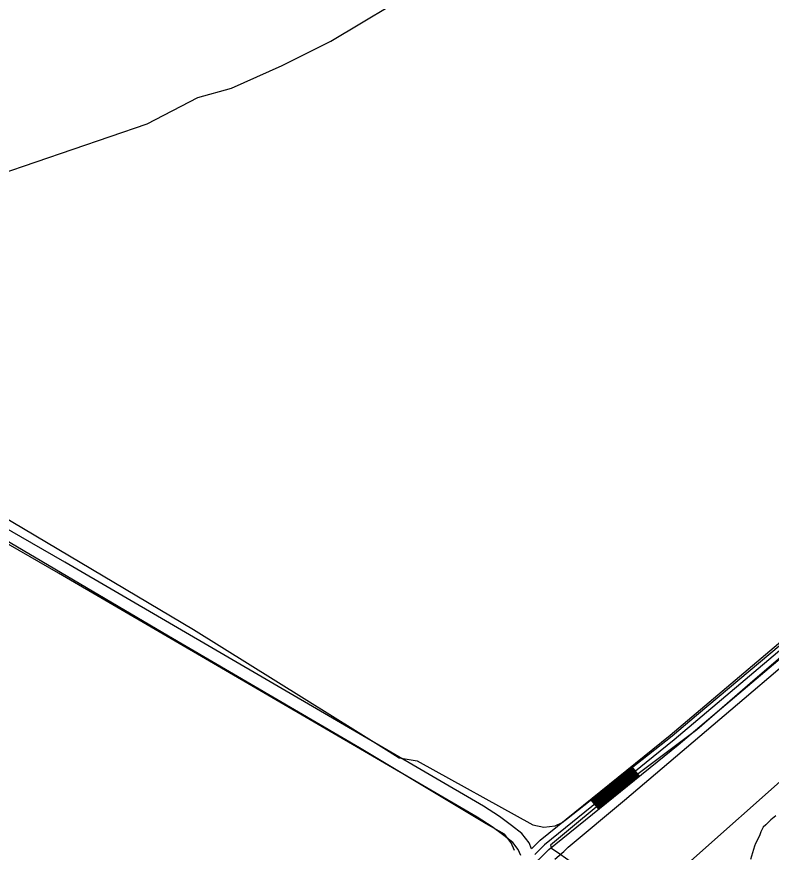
# Model space of a CAD drawing. Extents: x 3177185 to 3215018, y 812988 to 838321.
# Drawn here: x 3200305 to 3202105, y 831933 to 833926 of the extents above; entities that cross this region are included whole.
import ezdxf

# ---------------------------------------------------------------- set-up
doc = ezdxf.new("R2010")
doc.units = 0
for name, color, linetype in [('V-LEVE-TOET', 7, 'Continuous'), ('V-ROAD-CNTR', 7, 'Continuous'), ('V-SITE-VEGE', 7, 'Continuous'), ('V-TOPO-SHOR', 7, 'Continuous')]:
    doc.layers.add(name, color=color, linetype=linetype)

msp = doc.modelspace()

# ---------------------------------------------------------------- linework, layer by layer
at = {"layer": 'V-LEVE-TOET'}
for points in [[(3201589, 831916.9), (3201610.4, 831935.3), (3201620.7, 831946), (3201755, 832057.4), (3202040.8, 832300.4), (3202361.7, 832573.7)], [(3202177, 832147.1), (3201884.5, 831887.8), (3201616.6, 831651.9), (3201417.7, 831484), (3201379.4, 831455.2), (3201361, 831448.1), (3201346.4, 831445.8), (3201330.3, 831446.4), (3201313, 831447), (3201281.6, 831451), (3201261.9, 831453.3), (3201234.2, 831454.9), (3201218.2, 831452.8), (3201203.2, 831445.1), (3201190.5, 831429.4), (3201174.9, 831397), (3201120, 831314.1), (3200981.5, 831128.3), (3200852.8, 830941.4), (3200717.3, 830752.2), (3200490, 830431), (3200338.2, 830224)]]:
    msp.add_lwpolyline(points, dxfattribs=at)
at = {"layer": 'V-ROAD-CNTR'}
for p, q in [((3201771.5, 832138.1), (3201790.4, 832114.8)), ((3201674.3, 832059.5), (3201693.2, 832036.2))]:
    msp.add_line(p, q, dxfattribs=at)
for points in [[(3201533.7, 831941.5), (3201527.4, 831955.9), (3201510.3, 831978.2), (3201485.6, 831997.3), (3201456.9, 832018.6), (3201419, 832043.1), (3200419.7, 832625.1), (3199779.8, 832993.8), (3199747, 833014.7), (3199716.6, 833031), (3199678.6, 833046.8), (3199542, 833099.9), (3199379.9, 833161.6), (3199239, 833220.1), (3199158.1, 833253.1), (3199091.8, 833289.6), (3199000.4, 833327.2), (3198680.3, 833534.3)], [(3201507.8, 831925.7), (3201501.4, 831940.5), (3201488.9, 831956.8), (3201467.5, 831973.4), (3201439.8, 831993.9), (3201403.3, 832017.5), (3200404.7, 832599.1), (3199764.2, 832968.2), (3199731.8, 832988.8), (3199703.7, 833003.9), (3199667.4, 833019), (3199531.2, 833071.9), (3199368.8, 833133.8), (3199227.6, 833192.4), (3199145.2, 833226), (3199078.9, 833262.5), (3198986.4, 833300.5), (3198664, 833509.1)], [(3201549.3, 831915.3), (3201550.8, 831916.2), (3201574.4, 831940.1), (3201883.4, 832190.1), (3202725.4, 832901.8), (3202778.7, 832946.8)], [(3201533.7, 831941.5), (3201554.3, 831962.3), (3201864.3, 832213.2), (3202706, 832924.7)], [(3202715.7, 832913.2), (3201873.9, 832201.7), (3201564.4, 831951.2), (3201541.5, 831928.1)], [(3201676.2, 832057.2), (3201773.4, 832135.8)], [(3201678.1, 832054.8), (3201775.3, 832133.5)], [(3201680, 832052.5), (3201777.2, 832131.1)], [(3201681.9, 832050.2), (3201779.1, 832128.8)], [(3201683.8, 832047.8), (3201780.9, 832126.5)], [(3201685.7, 832045.5), (3201782.8, 832124.1)], [(3201687.5, 832043.2), (3201784.7, 832121.8)], [(3201689.4, 832040.8), (3201786.6, 832119.5)], [(3201691.3, 832038.5), (3201788.5, 832117.1)]]:
    msp.add_lwpolyline(points, dxfattribs=at)
at = {"layer": 'V-SITE-VEGE'}
msp.add_lwpolyline([(3202116.3, 832020.2), (3202104.1, 832011.2), (3202092.7, 831999.2), (3202085.8, 831993.2), (3202080.4, 831981.9), (3202077.3, 831972.8), (3202068.1, 831954.7), (3202065, 831947.9), (3202055.6, 831916.2)], dxfattribs=at)
at = {"layer": 'V-TOPO-SHOR'}
for points in [[(3200201.8, 833548.6), (3200262.4, 833549.8), (3200616.1, 833670.7), (3200737, 833733.4), (3200817.6, 833755.7), (3200938.5, 833809.5), (3201054.9, 833867.7), (3201269.8, 833997.5), (3201466.8, 834109.4), (3201574.3, 834172.1), (3201775.7, 834266.1), (3201941.4, 834337.8), (3202142.9, 834418.4)], [(3199787.8, 833016.4), (3200001.6, 832892.2), (3200240, 832753.4), (3200726.9, 832464.6), (3201187, 832178.1), (3201217.2, 832159), (3201260.9, 832151.2), (3201536.2, 831999), (3201563.1, 831993.4), (3201589.9, 831996.7), (3201606.7, 832004.6), (3201616.8, 832012.4), (3201868.6, 832211.6), (3201926.8, 832260.9), (3202203.3, 832491.5)], [(3201492.6, 831937.4), (3201484.7, 831956.4), (3201469, 831976.6), (3201425.4, 832001.2), (3201123.2, 832182.5), (3200667.6, 832448.9), (3200168.4, 832742.2), (3199903.1, 832894.4), (3199819.2, 832937), (3199792.3, 832945.9), (3199780, 832947), (3199761, 832954.9), (3199745.3, 832962.7), (3199735.2, 832967.2), (3199729.6, 832970.5), (3199721.9, 832978.5)], [(3202360, 832597.2), (3202066.8, 832346.5), (3201928, 832225.6), (3201739.9, 832084.6), (3201578.7, 831950.3), (3201581, 831943.6), (3201601.1, 831930.1), (3201641.4, 831901), (3201654.9, 831898.8), (3201713.1, 831856.3)]]:
    msp.add_lwpolyline(points, dxfattribs=at)

doc.saveas('drawing.dxf')
